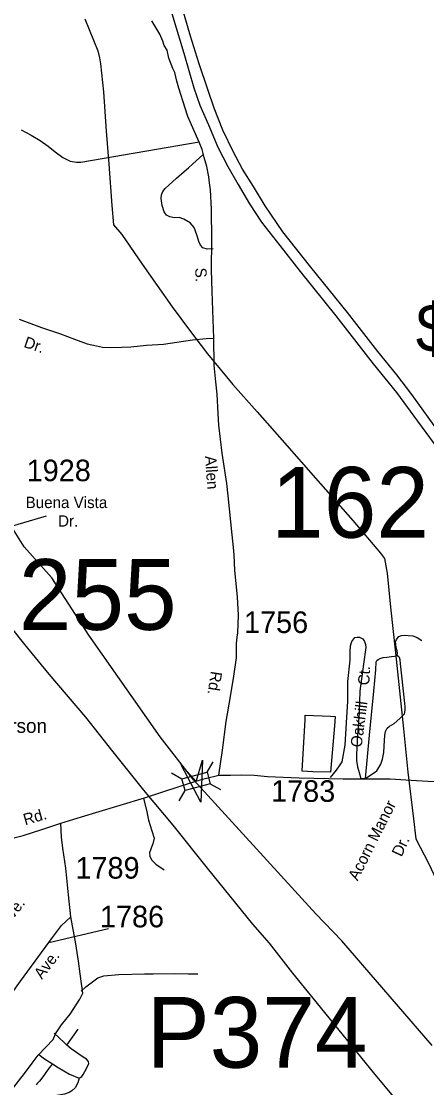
# Model space of a CAD drawing. Extents: x 884530 to 1028605, y 526725 to 653634.
# Drawn here: x 979924 to 982273, y 578776 to 584961 of the extents above; entities that cross this region are included whole.
import ezdxf

# ---------------------------------------------------------------- set-up
doc = ezdxf.new("R2010")
doc.units = 0
for name, color, linetype in [('Exist Boundary Political City Limit New', 7, 'Continuous'), ('Exist Cultural Educational Facility High Label', 7, 'Continuous'), ('Exist Hydrographic Creek Single Shore', 7, 'Continuous'), ('Exist Road Non-System Type 51', 7, 'Continuous'), ('Exist Road Non-System Type 51 Label', 7, 'Continuous'), ('Exist Road Primary Interstate Divided Center Attributed', 7, 'Continuous'), ('Exist Road Primary Interstate Shield CELL', 7, 'Continuous'), ('Exist Road Secondary Structure Pipe Number Label', 7, 'Continuous'), ('Exist Road Secondary Structure Standard Bridge Attributed CELL', 7, 'Continuous'), ('Exist Road Secondary Structure Standard Bridge CELL', 7, 'Continuous'), ('Exist Road Secondary Structure Standard Bridge Number Label', 7, 'Continuous'), ('Exist Road Secondary Type 51 Attributed', 7, 'Continuous'), ('Exist Road Secondary Type 51 Label', 7, 'Continuous'), ('Exist Road Secondary Type 51 Number Label', 7, 'Continuous'), ('Exist Utilities Electrical Transmission Line', 7, 'Continuous'), ('Map Preparation Boundary City Limit Buffer Line', 7, 'Continuous')]:
    doc.layers.add(name, color=color, linetype=linetype)

msp = doc.modelspace()

# ---------------------------------------------------------------- linework, layer by layer
at = {"layer": 'Exist Boundary Political City Limit New'}
msp.add_lwpolyline([(981741.3, 580896.9), (981717, 580605.2), (981614.1, 580608.1), (981552, 580610.9), (981552.2, 580613.7), (981568.6, 580910.2), (981570.1, 580936.6), (981717.1, 580929.8), (981743.9, 580928.5), (981741.3, 580896.9)], dxfattribs=at)
at = {"layer": 'Exist Hydrographic Creek Single Shore'}
msp.add_lwpolyline([(982306, 579019.5), (981781, 579626.9), (981631.8, 579784.5), (980924.4, 580558.7), (980728.2, 580810.3), (980314.9, 581400), (980101.3, 581732.6), (979940.6, 581913), (979774.6, 582175.6), (979376.7, 582725.1), (979119.2, 582992.8), (978559.7, 583453.7), (978066.7, 583660.6), (977976.4, 583660), (977786.1, 583808), (977500.7, 584088.3), (976892.9, 584590.7), (976401.3, 584929.1), (975915, 585182.9)], dxfattribs=at)
at = {"layer": 'Exist Road Non-System Type 51'}
for p, q in [((981891.4, 580569.9), (981919.8, 580569)), ((980188.3, 579022.6), (980253.5, 579114.4))]:
    msp.add_line(p, q, dxfattribs=at)
for points in [[(979923.9, 584331.4), (979981.7, 584300), (980033.1, 584269.9), (980079.5, 584236), (980119.7, 584203.4), (980165.2, 584170.5), (980208.2, 584150), (980243.1, 584143.8), (980269.3, 584144.4), (980955.2, 584260.8)], [(981036.7, 583642.1), (981000.7, 583640.1), (980976.1, 583646.2), (980961.8, 583661.6), (980953.8, 583683.7), (980943.8, 583716.6), (980925.1, 583764.1), (980903.7, 583791.2), (980866.8, 583813.3), (980839, 583822.3), (980811.8, 583821.5), (980784.8, 583827.3), (980765.1, 583837.1), (980751.2, 583855.9), (980741.4, 583892.9), (980734, 583933.9), (980737.3, 583954.3), (980744.7, 583974), (980758.6, 583991.3), (980779.9, 584010.1), (980823, 584051.2), (980867.7, 584090), (980892.5, 584111.3), (980918.4, 584134.1), (980976.9, 584185.7)], [(981715.4, 580575.5), (981750.6, 580618.2), (981772.8, 580648.2), (981783.5, 580665.4), (981802.1, 580762.8), (981809.3, 580891.6), (981815.7, 581018.2), (981816.6, 581131.7), (981830.1, 581255), (981830.8, 581305.1), (981831.4, 581338.8), (981839.4, 581363.3), (981856.5, 581386), (981871.4, 581388.8), (981883.7, 581389.6), (981892.7, 581385.3), (981903.5, 581378.9), (981913.7, 581363.8), (981919.2, 581345.9), (981920.2, 581329.5), (981907.3, 581231.9), (981885.9, 581075.2), (981881.5, 580952.4), (981873.5, 580820.4), (981866.6, 580708.4), (981866.8, 580674.1), (981872.2, 580636), (981883, 580603.2), (981891.4, 580569.9)], [(982102.1, 581286), (982105, 581296.9), (982102.9, 581309.9), (982097.7, 581328), (982094.1, 581347.4), (982093.4, 581362.4), (982099.1, 581376), (982112.6, 581391.8), (982128.4, 581398.2), (982146.3, 581400.3), (982166.4, 581398.9), (982192.8, 581396), (982219.3, 581386.7), (982246.5, 581369.6)], [(981919.8, 580569), (981942.5, 580820), (981968.1, 581075.4), (981979.3, 581198.5), (981980.7, 581245.4), (981984.9, 581253.4), (981993.2, 581260.1), (982004.3, 581265.9), (982021.7, 581270.4), (982043.6, 581273.1), (982069.1, 581276.5), (982087.3, 581278.8), (982096, 581280.3), (982102.1, 581286)], [(981919.8, 580569), (981985.6, 580613.4), (982008.5, 580652.8), (982018.2, 580680.4), (982025.4, 580719.8), (982028, 580755.9), (982031.8, 580820.7), (982035.4, 580841.5), (982044.7, 580860.1), (982057.5, 580872.3), (982086.1, 580887.2), (982118.5, 580916.6), (982136.3, 580933.8), (982144.8, 580944.5), (982148.2, 580964.6), (982148.5, 580983.9), (982144.2, 581023.9), (982122.6, 581234.2), (982119.4, 581256.7), (982115.6, 581270.3), (982110.5, 581276.4), (982102.1, 581286)], [(980632.5, 580452.3), (980649.1, 580384.5), (980662.1, 580327.9), (980681.6, 580264.8), (980693.7, 580222.1), (980687.2, 580190.6), (980679.6, 580170.9), (980673, 580153.6), (980666.7, 580140.5), (980668.7, 580117.3), (980681.6, 580095.9), (980703.8, 580072.8), (980751.2, 580039.3)], [(980270.9, 579335.5), (980297.9, 579360.6), (980322.2, 579378.1), (980345.1, 579395.7), (980368, 579413.3), (980402.9, 579424.1), (980489.7, 579433.1), (980638.6, 579435.7), (980687.8, 579435.7), (980810.9, 579438.2), (980892.5, 579437), (980946.9, 579435.7)], [(980188.3, 579022.6), (980174, 579035.2), (980115, 579091.7)], [(980260.3, 578830.9), (980274.3, 578840.7), (980282.7, 578851.9), (980302.8, 578886.1), (980315.2, 578915.4), (980314, 578927.2), (980301.5, 578940.4), (980281.8, 578952.3), (980213.1, 579000.7), (980188.3, 579022.6)], [(980104.1, 578914.6), (980086.2, 578890.7), (980078.1, 578879.4), (980071.1, 578869.6), (980058.2, 578851.7), (980042.7, 578831.6), (980028.9, 578814.3), (980023.5, 578807.6), (980016.9, 578800.1), (980010, 578792)], [(980025.2, 578969.1), (980059.5, 578942.6), (980104.1, 578914.6)], [(980104.1, 578914.6), (980138.3, 578892.3), (980203.6, 578854.5), (980260.3, 578830.9)], [(980260.3, 578830.9), (980251.3, 578804.5), (980236.1, 578774.6), (980217, 578758.4), (980201, 578747.9), (980173.8, 578737.5), (980141.1, 578731.5), (980118.7, 578729.1)]]:
    msp.add_lwpolyline(points, dxfattribs=at)
at = {"layer": 'Exist Road Primary Interstate Divided Center Attributed'}
for points in [[(982910.7, 581736.3), (982875.1, 581794.7), (982757.7, 581965.8), (982662.1, 582121.9), (982563.1, 582279.7), (982352.6, 582568), (982187.5, 582796.5), (982101.2, 582909.8), (981989.9, 583046.1), (981815.3, 583272.6), (981602.3, 583535.6), (981440.6, 583740.2), (981337.5, 583890.3), (981269, 584003.3), (981207, 584103.8), (981151.3, 584205.6), (981091.8, 584328.5), (981041.9, 584457.1), (981007.4, 584558.8), (980953.7, 584720.1), (980905.7, 584873.7), (980838.5, 585102.1)], [(980796.3, 585006.1), (980865.4, 584775.8), (980924.9, 584574.2), (980959.4, 584474.4), (981009.3, 584361.1), (981063, 584230.6), (981120.6, 584119.2), (981180.1, 584013.6), (981247.3, 583902.3), (981316.3, 583796.7), (981421.9, 583660.4), (981540.9, 583510.6), (981746.2, 583253.4), (981963, 582975), (982099.3, 582808), (982220.2, 582641), (982316.1, 582510.4), (982482.6, 582264.6), (982631.9, 582034.7), (982786.2, 581789.6), (982813.2, 581746.7), (982848.3, 581692.3)]]:
    msp.add_lwpolyline(points, dxfattribs=at)
at = {"layer": 'Exist Road Secondary Structure Standard Bridge Attributed CELL'}
msp.add_lwpolyline([(980974.7, 580676.3), (980965, 580432.6), (980851.6, 580648.5), (980938.2, 580551.6)], close=True, dxfattribs=at)
at = {"layer": 'Exist Road Secondary Structure Standard Bridge CELL'}
for p, q in [((981001.1, 580605.4), (981035.6, 580665.2)), ((980795.3, 580601.1), (980855, 580566.7)), ((981018.9, 580538.8), (981078.7, 580504.3)), ((980838.8, 580438.7), (980873.3, 580498.5))]:
    msp.add_line(p, q, dxfattribs=at)
msp.add_lwpolyline([(980855, 580566.7), (981001, 580605.8), (981019.3, 580537.6), (980873.3, 580498.5)], close=True, dxfattribs=at)
at = {"layer": 'Exist Road Secondary Type 51 Attributed'}
for points in [[(981040.2, 583122.1), (981031.3, 583394.2), (981025.6, 583518.6), (981027.8, 583690.9), (981026.6, 583871.2), (981021.2, 583982.6), (981015.2, 584023.1), (981010.5, 584059.4), (980999.5, 584118.5), (980983.2, 584170.1), (980972.7, 584216.4), (980954.2, 584259), (980889.4, 584409.3), (980873, 584457.8), (980837.1, 584573.2), (980826.5, 584613.6), (980814.1, 584664.1), (980801.6, 584687.5), (980779.9, 584747.2), (980769.6, 584794), (980752.3, 584821.2), (980745, 584845.3), (980727.4, 584886.7), (980679.9, 584964.2)], [(979911.1, 583233.3), (980041.3, 583185.5), (980151.7, 583147.5), (980232.5, 583117.9), (980306, 583090.1), (980359.7, 583078.2), (980394.7, 583071.7), (980440.6, 583068), (980506, 583071.7), (980559.5, 583073.2), (980649.3, 583082), (980747.7, 583088.6), (980825.6, 583100.4), (980917.2, 583112.4), (980995.6, 583121.8), (981040.2, 583122.1)], [(981069.4, 580588.3), (981090.3, 580733.7), (981112, 580899.2), (981137.2, 581044.3), (981155.1, 581161.8), (981170.9, 581269.3), (981170.5, 581351.3), (981175.9, 581389.4), (981178.6, 581413.8), (981183.5, 581517.1), (981177.2, 581623.5), (981162.5, 581776), (981157.5, 581866.3), (981154.9, 581908.4), (981145.6, 581982.8), (981122.7, 582207.9), (981115.3, 582280.3), (981088.9, 582455.6), (981069.9, 582618.6), (981064.8, 582685.9), (981059.1, 582797.9), (981051, 582869.4), (981042.9, 582967.2), (981040.2, 583122.1)], [(980935.4, 580553.2), (980990.6, 580569.1), (981069.4, 580588.3)], [(981069.4, 580588.3), (981135.9, 580588.3), (981200.8, 580590.2), (981273.1, 580587.6), (981350.9, 580581.4), (981534.7, 580573.1), (981789.4, 580567.9), (981918.3, 580567.9), (981968.6, 580566.3), (982061.2, 580566.2), (982215, 580556.9), (982350.7, 580550.1), (982464.6, 580542), (982503.5, 580541), (982734.9, 580535.1)], [(980153, 580310.9), (980228, 580333.4), (980355.2, 580371), (980638, 580456.5), (980839, 580522.3), (980935.4, 580553.2)], [(979631.2, 580151.9), (979665.6, 580162.6), (979708.1, 580173.2), (979718.1, 580174.8), (979754.5, 580185.7), (979835.5, 580212.8), (979934.5, 580238.5), (980043.3, 580273.4), (980129.3, 580301.8), (980153, 580310.9)], [(980211.2, 579767.5), (980197, 579894.9), (980181.3, 580049.8), (980165, 580165.7), (980157.3, 580228), (980153, 580310.9)], [(979512.7, 578837), (979648.9, 579016.6), (979920, 579393.2), (980105.8, 579646.4), (980157.7, 579717.2), (980211.2, 579767.5)], [(979780.6, 578644.1), (979812, 578689.7), (979860.5, 578751.4), (979942.3, 578858.8), (979986.5, 578917.8), (980022.7, 578963.5), (980109.2, 579054.7), (980121.6, 579088.7), (980156.2, 579140.6), (980206.5, 579201.9), (980263.1, 579290), (980280.4, 579323), (980265, 579435.4), (980255.4, 579509.8), (980241, 579610.2), (980211.2, 579767.5)]]:
    msp.add_lwpolyline(points, dxfattribs=at)
at = {"layer": 'Exist Road Secondary Type 51 Label'}
for points in [[(980067.9, 582091.4), (979043.2, 581789.5)], [(980430, 579697.8), (980082.8, 579616)]]:
    msp.add_lwpolyline(points, dxfattribs=at)
at = {"layer": 'Exist Utilities Electrical Transmission Line'}
for points in [[(980292.6, 584974.3), (980368.1, 584789.5), (980376.7, 584749.3), (980383.6, 584715), (980400, 584552.4), (980416.2, 584323.6), (980431.5, 584133), (980449.3, 583892.2), (980459.2, 583779.8), (980507.5, 583724), (980625.5, 583551.8), (980799.2, 583305.6), (980898.5, 583170.1), (981003.7, 583032.4), (981149.8, 582855.2)], [(981149.8, 582855.2), (981290.4, 582696.3), (981450.3, 582516.6), (981629.1, 582310.2), (981844.9, 582064.6), (982006.5, 581876.9), (982029.5, 581846), (982044.4, 581759.5), (982063.6, 581562.6), (982092.5, 581297.5), (982139.2, 580857.7), (982164.6, 580606.5), (982197.3, 580335.1), (982211.2, 580218.6), (982284.4, 580078.1), (982409.3, 579811.5), (982542.1, 579544.8), (982596.1, 579424.8), (982740.1, 579131.7), (982749.3, 579055.2), (982774.3, 578738)], [(979868, 581440.6), (979942.7, 581345.8), (980082.9, 581175), (980296.5, 580925.4), (980455.5, 580723.7), (980632.1, 580501.5), (980803, 580297.4), (981000.5, 580048.3), (981263.6, 579725.1), (981359.8, 579613.6), (981495.8, 579440.8), (981707, 579181.3), (981973.8, 578851.8), (982129.3, 578664.4)]]:
    msp.add_lwpolyline(points, dxfattribs=at)
at = {"layer": 'Map Preparation Boundary City Limit Buffer Line'}
msp.add_lwpolyline([(981741.3, 580896.9), (981717, 580605.2), (981614.1, 580608.1), (981552, 580610.9), (981552.2, 580613.7), (981568.6, 580910.2), (981570.1, 580936.6), (981717.1, 580929.8), (981743.9, 580928.5), (981741.3, 580896.9)], dxfattribs=at)

# ---------------------------------------------------------------- texts
at = {"layer": 'Exist Cultural Educational Facility High Label'}
msp.add_text('Henderson', height=82.02, dxfattribs=at).set_placement((979536.8, 580833.5))
at = {"layer": 'Exist Road Non-System Type 51 Label'}
for s, height, rotation, p in [('Ct.', 65.62, 87.25567, (981940.9, 581108.5)), ('Oakhill', 65.62, 82.54211, (981896.2, 580746.9)), ('Acorn Manor', 65.617, 63.39875, (981873.4, 579971.8)), ('Dr.', 65.62, 65.29553, (982127.8, 580110.7))]:
    msp.add_text(s, height=height, rotation=rotation, dxfattribs=at).set_placement(p)
at = {"layer": 'Exist Road Primary Interstate Shield CELL'}
msp.add_text('$', height=278.9, dxfattribs=at).set_placement((982210.5, 583042.1))
at = {"layer": 'Exist Road Secondary Structure Pipe Number Label'}
msp.add_text('P374', height=410.1, dxfattribs=at).set_placement((980650.2, 578891.7))
at = {"layer": 'Exist Road Secondary Structure Standard Bridge Number Label'}
for s, p in [('162', (981372, 581965.7)), ('255', (979909.5, 581431.1))]:
    msp.add_text(s, height=410.1, dxfattribs=at).set_placement(p)
at = {"layer": 'Exist Road Secondary Type 51 Label'}
for s, rotation, p in [('S.', 272.62392, (980931.4, 583530.2)), ('Dr.', 341.01181, (979933.9, 583072.8)), ('Allen', 273.96525, (980988.9, 582438.7)), ('Rd.', 261.30372, (981023.9, 581194.3)), ('Rd.', 15.88182, (979946.1, 580297.8)), ('Ave.', 51.85518, (979841.5, 579707)), ('Ave.', 52.52969, (980043.5, 579400.8))]:
    msp.add_text(s, height=65.62, rotation=rotation, dxfattribs=at).set_placement(p)
for s, height, p in [('Buena Vista', 65.617, (979949.3, 582137.5)), ('Dr.', 65.62, (980137.4, 582030))]:
    msp.add_text(s, height=height, dxfattribs=at).set_placement(p)
at = {"layer": 'Exist Road Secondary Type 51 Number Label'}
for s, p in [('1928', (979955.2, 582293.4)), ('1756', (981214.9, 581412.9)), ('1783', (981371.8, 580433.7)), ('1789', (980237.8, 579988.3)), ('1786', (980379.9, 579706))]:
    msp.add_text(s, height=125, dxfattribs=at).set_placement(p)

doc.saveas('drawing.dxf')
